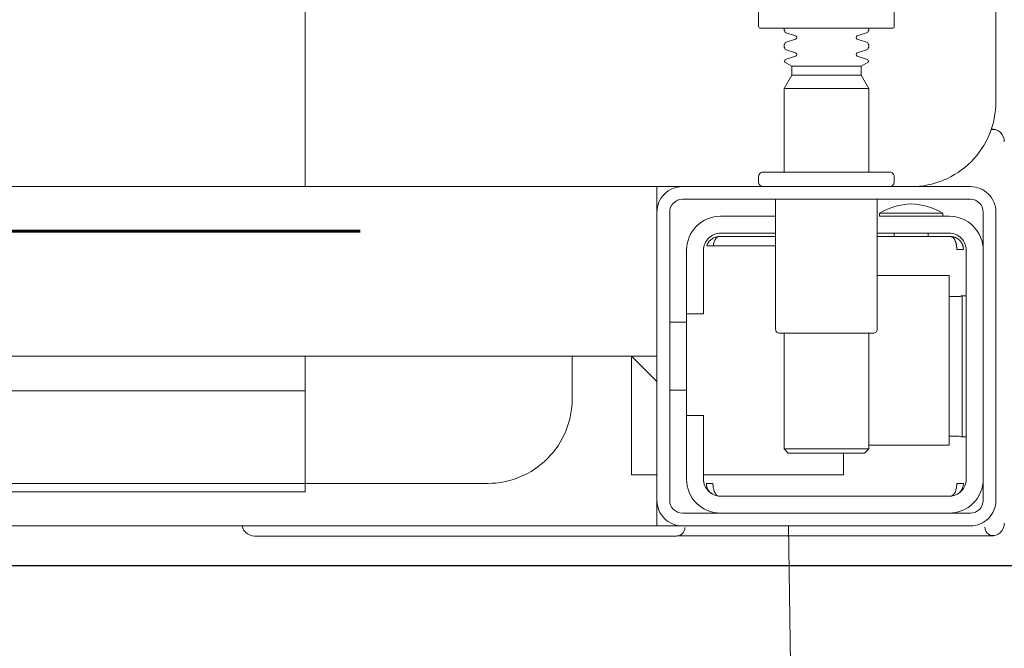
# Model space of a CAD drawing. Header units: millimetres. Extents: x 23192 to 177760, y -399809 to -79279.
# Tile 334 of 656: x 60987 to 60999, y -197754 to -197747. Entities that reach past the tile are written whole.
import ezdxf

# ---------------------------------------------------------------- set-up
doc = ezdxf.new("R2010")
doc.units = ezdxf.units.MM
doc.layers.get('0').update_dxf_attribs({"lineweight": 0})
doc.layers.add('!! 1_zabudowa GK', color=33, linetype='Continuous')
doc.layers.add('!! 2_wypos-sanitarne', color=240, linetype='Continuous', lineweight=9)
doc.layers.add('!! wymiary osi', color=250, linetype='Continuous', lineweight=9)
doc.layers.add('!!_@ wypos sanit nd', color=7, linetype='Continuous', lineweight=0, plot=False)
doc.styles.add('TXT', font='simplex.shx')
doc.dimstyles.new('DIM50', dxfattribs={"dimscale": 5, "dimtxt": 2.5, "dimasz": 1.5, "dimexe": 0, "dimexo": 0, "dimgap": 0.5, "dimtad": 1, "dimdec": 4, "dimrnd": 0.5, "dimdsep": 46, "dimtxsty": 'TXT', "dimblk1": 'TICK1', "dimblk2": 'TICK1', "dimsah": 1, "dimcen": 0, "dimse1": 1, "dimse2": 1, "dimclrd": 1, "dimclre": 7, "dimclrt": 9, "dimadec": 0, "dimazin": 0, "dimtfac": 1, "dimtdec": 4, "dimtmove": 2, "dimatfit": 3, "dimldrblk": 'TICK1', "dimfxl": 1, "dimtolj": 1, "dimarcsym": 0})

# ---------------------------------------------------------------- blocks, each defined once
blk = doc.blocks.new('A$C324a30b8')
for points in [[(-0.17797, -0.23916), (-0.17727, -0.11958), (-0.17552, 0)], [(-0.17552, 0), (0.17552, 0)]]:
    blk.add_lwpolyline(points)
blk = doc.blocks.new('A$C4ebe9e89')
for points in [[(-0.15993, 0.04968), (-0.17248, 0.04968, 0.405519), (-0.172, 0.05018), (-0.172, 0.05088, 0.414214), (-0.1725, 0.05138), (-0.1875, 0.05138, 0.414214), (-0.188, 0.05088), (-0.188, 0.05018, 0.405519), (-0.18751, 0.04968), (-0.19, 0.04968, -0.414214), (-0.2, 0.05968), (-0.2, 0.13968, -0.266001), (-0.19506, 0.1483)], [(-0.188, 0.14483), (-0.188, 0.06856, 0.414214), (-0.1878, 0.06836), (-0.17545, 0.06836), (-0.1722, 0.06836, 0.414214), (-0.172, 0.06856), (-0.172, 0.07236)], [(-0.185, 0.06836), (-0.185, 0.06812, -0.050055), (-0.18485, 0.06786), (-0.18364, 0.06745, -0.719897), (-0.18364, 0.06707), (-0.18485, 0.06666, -0.050055), (-0.185, 0.0664), (-0.185, 0.06612, -0.050055), (-0.18485, 0.06586), (-0.18364, 0.06545, -0.719897), (-0.18364, 0.06507), (-0.18485, 0.06466, -0.050055), (-0.185, 0.0644), (-0.1841, 0.06388), (-0.1841, 0.06282), (-0.185, 0.06126), (-0.185, 0.05138)], [(-0.175, 0.06836), (-0.175, 0.06812, 0.050055), (-0.17514, 0.06786), (-0.17636, 0.06745, 0.719897), (-0.17636, 0.06707), (-0.17514, 0.06666, 0.050055), (-0.175, 0.0664), (-0.175, 0.06612, 0.050055), (-0.17514, 0.06586), (-0.17636, 0.06545, 0.719897), (-0.17636, 0.06507), (-0.17514, 0.06466, 0.050055), (-0.175, 0.0644), (-0.1759, 0.06388), (-0.1759, 0.06282), (-0.175, 0.06126), (-0.175, 0.05138)], [(-0.20011, 0.05634, 0.091301), (-0.20055, 0.05604, 0.198909), (-0.20099, 0.05497)], [(-0.19944, 0.0564, 0.170835), (-0.20011, 0.05634)], [(-0.186, 0.04818), (-0.186, 0.03288, 0.414214), (-0.1855, 0.03238), (-0.1745, 0.03238, 0.414214), (-0.174, 0.03288), (-0.174, 0.04818)], [(-0.1985, 0.04218, -0.414214), (-0.1945, 0.04618), (-0.18625, 0.04618), (-0.18625, 0.04656), (-0.19375, 0.04656), (-0.19375, 0.04618)], [(-0.18625, 0.04656, 0.119096), (-0.19, 0.04764, 0.119096), (-0.19375, 0.04656)], [(-0.174, 0.04618), (-0.1675, 0.04618, -0.414214), (-0.1635, 0.04218), (-0.16353, 0.04268)], [(-0.186, 0.04418), (-0.1945, 0.04418, 0.414214), (-0.1965, 0.04218), (-0.1965, 0.01518, 0.414214), (-0.1945, 0.01318), (-0.1675, 0.01318, 0.414214), (-0.1655, 0.01518), (-0.1655, 0.02268), (-0.1635, 0.02268), (-0.1635, 0.04218)], [(-0.1635, 0.03468), (-0.1655, 0.03468), (-0.1655, 0.04218, 0.414214), (-0.1675, 0.04418), (-0.174, 0.04418)], [(-0.1945, 0.02025), (-0.19515, 0.02024), (-0.19542, 0.02024), (-0.1956, 0.02024), (-0.19567, 0.02024, 0.116465), (-0.19589, 0.02018), (-0.19601, 0.02013), (-0.19601, 0.03683), (-0.19589, 0.03678, 0.116465), (-0.19567, 0.03672), (-0.19542, 0.03672), (-0.19515, 0.03672), (-0.1945, 0.03671)], [(-0.15, 0.02968), (-0.15, 0.02468, 0.414214), (-0.14, 0.01468), (-0.11847, 0.01468), (-0.11847, 0.02968)], [(-0.1675, 0.01118, 0.414214), (-0.1635, 0.01518), (-0.1635, 0.02268)], [(-0.1985, 0.01518, 0.414214), (-0.1945, 0.01118)], [(-0.20099, 0.00998, 0.198909), (-0.20055, 0.00892, 0.091301), (-0.20011, 0.00862)], [(-0.16237, 0.00849), (-0.16249, 0.00849), (-0.16269, 0.00849), (-0.16294, 0.00849), (-0.16323, 0.00849), (-0.16357, 0.00849), (-0.16393, 0.00849), (-0.16428, 0.00849), (-0.19771, 0.00849), (-0.19841, 0.00849), (-0.19903, 0.00849), (-0.19948, 0.00849), (-0.19961, 0.00849), (-0.19973, 0.00851), (-0.19984, 0.00853), (-0.20003, 0.00859, 0.517033), (-0.1987, 0.00952)], [(-0.1633, 0.00948, 0.412536), (-0.1623, 0.00848), (-0.1125, 0.00848), (-0.11221, 0.00851), (-0.11193, 0.0086), (-0.11168, 0.00873), (-0.11145, 0.00892), (-0.11126, 0.00914), (-0.11112, 0.0094), (-0.11104, 0.00968)]]:
    blk.add_lwpolyline(points, format="xyb")
for points in [[(-0.11847, 0.04968), (-0.11847, 0.13968), (0.11153, 0.13968), (0.11153, 0.04968)], [(-0.1841, 0.06388), (-0.1759, 0.06388)], [(-0.1759, 0.06282), (-0.1841, 0.06282)], [(-0.175, 0.06126), (-0.185, 0.06126)], [(-0.20001, 0.05638), (-0.19987, 0.05642), (-0.19976, 0.05645), (-0.19962, 0.05647), (-0.19948, 0.05647)], [(-0.16, 0.04668), (-0.16, 0.04968), (0.16, 0.04968), (0.16, 0.04668)], [(-0.16, 0.03368), (-0.16, 0.04568)], [(-0.192, 0.04418), (-0.192, 0.04378)], [(-0.188, 0.04418), (-0.188, 0.04378)], [(-0.19478, 0.04378), (-0.186, 0.04378)], [(-0.16664, 0.04268), (-0.16666, 0.04284), (-0.16669, 0.04295), (-0.16672, 0.04306), (-0.16675, 0.04316), (-0.16679, 0.04326), (-0.16683, 0.04337), (-0.16689, 0.04346), (-0.16694, 0.04355), (-0.16701, 0.04363), (-0.1671, 0.0437), (-0.16718, 0.04375), (-0.16728, 0.04378), (-0.16718, 0.04377), (-0.16708, 0.04376), (-0.16696, 0.04373), (-0.16686, 0.0437), (-0.16677, 0.04367), (-0.16666, 0.04362), (-0.16657, 0.04357), (-0.16646, 0.0435), (-0.16636, 0.04342), (-0.16627, 0.04334), (-0.16618, 0.04324), (-0.1661, 0.04314), (-0.16603, 0.04303), (-0.16597, 0.04292), (-0.16592, 0.0428), (-0.16588, 0.04268), (-0.174, 0.04268)], [(-0.174, 0.04378), (-0.16722, 0.04378)], [(-0.185, 0.01918), (-0.1945, 0.01918), (-0.1945, 0.03918), (-0.186, 0.03918)], [(-0.19591, 0.03679), (-0.19602, 0.03679), (-0.19616, 0.03679), (-0.19632, 0.03679), (-0.1965, 0.03679)], [(-0.1615, 0.03368), (-0.1635, 0.03368)], [(-0.185, 0.03238), (-0.185, 0.01876), (-0.1845, 0.01826), (-0.1755, 0.01826), (-0.175, 0.01876), (-0.175, 0.03238)], [(0.16, 0.02668), (0.157, 0.02968), (0.16, 0.02968), (-0.16, 0.02968), (-0.157, 0.02968), (-0.16, 0.02668)], [(-0.157, 0.02968), (-0.157, 0.01568), (-0.16, 0.01568)], [(0.10602, 0.02968), (0.10602, 0.0256), (-0.11847, 0.0256)], [(-0.1615, 0.02568), (-0.1635, 0.02568)], [(-0.1965, 0.02017), (-0.19632, 0.02017), (-0.19616, 0.02017), (-0.19602, 0.02017), (-0.19591, 0.02017)], [(-0.175, 0.01876), (-0.185, 0.01876)], [(-0.182, 0.01826), (-0.182, 0.01568), (-0.1655, 0.01568)], [(-0.16636, 0.01353), (-0.16625, 0.01364), (-0.16618, 0.01371), (-0.16612, 0.01379), (-0.16606, 0.01388), (-0.166, 0.01398), (-0.16596, 0.01407), (-0.16592, 0.01417), (-0.16589, 0.01428), (-0.16586, 0.01438), (-0.16584, 0.01449), (-0.16583, 0.01459), (-0.16583, 0.01469), (-0.16593, 0.01468), (-0.16606, 0.01468), (-0.1663, 0.01468), (-0.1664, 0.01468), (-0.16651, 0.01468), (-0.16661, 0.01468), (-0.16661, 0.01458), (-0.16662, 0.01448), (-0.16663, 0.01438), (-0.16664, 0.01428), (-0.16665, 0.01418), (-0.16667, 0.01407), (-0.1667, 0.01397), (-0.16673, 0.01387), (-0.16676, 0.01377), (-0.1668, 0.01366), (-0.16685, 0.01356), (-0.1669, 0.01347), (-0.16697, 0.01338), (-0.16704, 0.01331), (-0.16712, 0.01325), (-0.16725, 0.01318), (-0.19475, 0.01318), (-0.19493, 0.01328), (-0.19501, 0.01336), (-0.19507, 0.01344), (-0.19513, 0.01353), (-0.19518, 0.01363), (-0.19522, 0.01372), (-0.19526, 0.01383), (-0.19529, 0.01393), (-0.19532, 0.01405), (-0.19534, 0.01415), (-0.19536, 0.01425), (-0.19537, 0.01435), (-0.19538, 0.01446), (-0.19538, 0.01458), (-0.19539, 0.01468), (-0.19617, 0.01467), (-0.19616, 0.01456), (-0.19615, 0.01446), (-0.19613, 0.01435), (-0.1961, 0.01425), (-0.19607, 0.01415), (-0.19603, 0.01405), (-0.19598, 0.01395), (-0.19592, 0.01386), (-0.19586, 0.01377), (-0.19579, 0.01369), (-0.19571, 0.01361), (-0.19563, 0.01353)], [(-0.03305, 0.00968), (-0.16, 0.00968), (-0.16, 0.01268)]]:
    blk.add_lwpolyline(points)
for points in [[(-0.2, 0.01268), (-0.2, 0.04668, -0.414214), (-0.197, 0.04968), (-0.163, 0.04968, -0.414214), (-0.16, 0.04668), (-0.16, 0.01268, -0.414214), (-0.163, 0.00968), (-0.197, 0.00968, -0.414214)], [(-0.1615, 0.04668), (-0.1615, 0.01268, -0.414214), (-0.163, 0.01118), (-0.197, 0.01118, -0.414214), (-0.1985, 0.01268), (-0.1985, 0.04668, -0.414214), (-0.197, 0.04818), (-0.163, 0.04818, -0.414214)]]:
    blk.add_lwpolyline(points, format="xyb", close=True)
for points in [[(-0.19467, 0.04378), (-0.19466, 0.04378), (-0.19466, 0.04378), (-0.19466, 0.04378), (-0.19466, 0.04378), (-0.19466, 0.04378), (-0.19466, 0.04378), (-0.19466, 0.04378), (-0.19466, 0.04378), (-0.19466, 0.04378), (-0.19466, 0.04378), (-0.19466, 0.04378), (-0.19466, 0.04378), (-0.19466, 0.04378), (-0.19466, 0.04378), (-0.19466, 0.04378), (-0.19466, 0.04378), (-0.19467, 0.04378), (-0.19467, 0.04378), (-0.19467, 0.04378), (-0.19467, 0.04378), (-0.19468, 0.04378), (-0.19468, 0.04378), (-0.19469, 0.04378), (-0.1947, 0.04378), (-0.1947, 0.04378), (-0.19471, 0.04378), (-0.19471, 0.04378), (-0.19471, 0.04378), (-0.19471, 0.04378), (-0.19472, 0.04378), (-0.19472, 0.04378), (-0.19472, 0.04377), (-0.19472, 0.04377), (-0.19473, 0.04377), (-0.19473, 0.04377), (-0.19473, 0.04377), (-0.19473, 0.04377), (-0.19473, 0.04377), (-0.19473, 0.04377), (-0.19474, 0.04377), (-0.19474, 0.04377), (-0.19474, 0.04377), (-0.19474, 0.04377), (-0.19474, 0.04377), (-0.19475, 0.04377), (-0.19475, 0.04377), (-0.19475, 0.04377), (-0.19475, 0.04377), (-0.19476, 0.04377), (-0.19476, 0.04377), (-0.19476, 0.04377), (-0.19477, 0.04376), (-0.19477, 0.04376), (-0.19477, 0.04376), (-0.19478, 0.04376), (-0.19479, 0.04376), (-0.19479, 0.04376), (-0.1948, 0.04375), (-0.19481, 0.04375), (-0.19481, 0.04375), (-0.19482, 0.04374), (-0.19483, 0.04374), (-0.19483, 0.04374), (-0.19484, 0.04373), (-0.19485, 0.04373), (-0.19485, 0.04373), (-0.19486, 0.04372), (-0.19487, 0.04372), (-0.19488, 0.04371), (-0.19488, 0.04371), (-0.19489, 0.0437), (-0.1949, 0.0437), (-0.1949, 0.04369), (-0.19491, 0.04369), (-0.19492, 0.04368), (-0.19493, 0.04368), (-0.19493, 0.04367), (-0.19494, 0.04367), (-0.19495, 0.04366), (-0.19495, 0.04366), (-0.19496, 0.04365), (-0.19497, 0.04364), (-0.19497, 0.04364), (-0.19498, 0.04363), (-0.19499, 0.04362), (-0.19499, 0.04362), (-0.195, 0.04361), (-0.19501, 0.0436), (-0.19501, 0.04359), (-0.19502, 0.04359), (-0.19503, 0.04358), (-0.19503, 0.04357), (-0.19504, 0.04356), (-0.19504, 0.04356), (-0.19505, 0.04355), (-0.19506, 0.04354), (-0.19506, 0.04353), (-0.19507, 0.04352), (-0.19508, 0.04351), (-0.19508, 0.0435), (-0.19509, 0.04349), (-0.19509, 0.04349), (-0.1951, 0.04348), (-0.19511, 0.04347), (-0.19511, 0.04346), (-0.19512, 0.04345), (-0.19512, 0.04344), (-0.19513, 0.04343), (-0.19513, 0.04342), (-0.19514, 0.04341), (-0.19515, 0.0434), (-0.19515, 0.04339), (-0.19516, 0.04338), (-0.19516, 0.04337), (-0.19517, 0.04336), (-0.19517, 0.04334), (-0.19518, 0.04333), (-0.19518, 0.04332), (-0.19519, 0.04331), (-0.19519, 0.0433), (-0.1952, 0.04329), (-0.1952, 0.04328), (-0.19521, 0.04327), (-0.19521, 0.04325), (-0.19522, 0.04324), (-0.19522, 0.04323), (-0.19523, 0.04322), (-0.19523, 0.04321), (-0.19524, 0.04319), (-0.19524, 0.04318), (-0.19525, 0.04317), (-0.19525, 0.04316), (-0.19526, 0.04313), (-0.19527, 0.04311), (-0.19527, 0.04308), (-0.19528, 0.04306), (-0.19529, 0.04303), (-0.1953, 0.043), (-0.1953, 0.04298), (-0.19531, 0.04295), (-0.19532, 0.04292), (-0.19532, 0.0429), (-0.19533, 0.04287), (-0.19533, 0.04285), (-0.19534, 0.04282), (-0.19534, 0.04279), (-0.19535, 0.04277), (-0.19535, 0.04274), (-0.19536, 0.04271), (-0.19536, 0.04269), (-0.19536, 0.04266), (-0.19537, 0.04263), (-0.19537, 0.04261), (-0.19537, 0.04258), (-0.19537, 0.04257), (-0.19537, 0.04256), (-0.19537, 0.04255), (-0.19537, 0.04255), (-0.19537, 0.04254), (-0.19538, 0.04253), (-0.19538, 0.04253), (-0.19538, 0.04252), (-0.19538, 0.04252), (-0.19538, 0.04251), (-0.19538, 0.04251), (-0.19538, 0.0425), (-0.19538, 0.04249), (-0.19538, 0.04249), (-0.19538, 0.04248), (-0.19538, 0.04248), (-0.19538, 0.04248), (-0.19538, 0.04247), (-0.19538, 0.04247), (-0.19538, 0.04246), (-0.19538, 0.04246), (-0.19538, 0.04246), (-0.19538, 0.04245), (-0.19538, 0.04245), (-0.19538, 0.04245), (-0.19538, 0.04244), (-0.19538, 0.04244), (-0.19538, 0.04244), (-0.19538, 0.04244), (-0.19538, 0.04243), (-0.19538, 0.04243), (-0.19538, 0.04243), (-0.19538, 0.04242), (-0.19538, 0.04242), (-0.19538, 0.04241), (-0.19538, 0.04241), (-0.19538, 0.0424), (-0.19538, 0.0424), (-0.19538, 0.04239), (-0.19538, 0.04239), (-0.19538, 0.04239), (-0.19538, 0.04238), (-0.19538, 0.04238), (-0.19538, 0.04237), (-0.19538, 0.04237), (-0.19538, 0.04236), (-0.19538, 0.04236), (-0.19538, 0.04235), (-0.19538, 0.04235), (-0.19538, 0.04234), (-0.19538, 0.04234), (-0.19538, 0.04234), (-0.19538, 0.04233), (-0.19538, 0.04232), (-0.19538, 0.04232), (-0.19538, 0.04231), (-0.19538, 0.04231), (-0.19538, 0.04231), (-0.19538, 0.0423), (-0.19538, 0.0423), (-0.19538, 0.04229), (-0.19538, 0.04229), (-0.19538, 0.04229), (-0.19538, 0.04229), (-0.19538, 0.04228), (-0.19538, 0.04228), (-0.19538, 0.04228), (-0.19538, 0.04228), (-0.19539, 0.04228), (-0.19539, 0.04228), (-0.19539, 0.04228), (-0.19539, 0.04227), (-0.19539, 0.04227), (-0.1954, 0.04227), (-0.1954, 0.04227), (-0.1954, 0.04227), (-0.1954, 0.04227), (-0.19541, 0.04227), (-0.19541, 0.04227), (-0.19542, 0.04227), (-0.19542, 0.04227), (-0.19543, 0.04228), (-0.19544, 0.04228), (-0.19545, 0.04228), (-0.19545, 0.04228), (-0.19546, 0.04228), (-0.19546, 0.04228), (-0.19546, 0.04228), (-0.19547, 0.04228), (-0.19548, 0.04228), (-0.19549, 0.04228), (-0.19549, 0.04228), (-0.1955, 0.04228), (-0.19551, 0.04228), (-0.19552, 0.04228), (-0.19553, 0.04228), (-0.19554, 0.04228), (-0.19555, 0.04228), (-0.19556, 0.04228), (-0.19557, 0.04228), (-0.19558, 0.04228), (-0.19559, 0.04228), (-0.19561, 0.04228), (-0.19563, 0.04228), (-0.19565, 0.04228), (-0.19568, 0.04228), (-0.1957, 0.04228), (-0.19574, 0.04228), (-0.19576, 0.04228), (-0.19578, 0.04228), (-0.19595, 0.04228), (-0.19596, 0.04228), (-0.19598, 0.04228), (-0.19599, 0.04228), (-0.196, 0.04228), (-0.19602, 0.04228), (-0.19603, 0.04228), (-0.19604, 0.04228), (-0.19605, 0.04228), (-0.19606, 0.04228), (-0.19607, 0.04228), (-0.19608, 0.04228), (-0.19609, 0.04228), (-0.1961, 0.04228), (-0.19611, 0.04228), (-0.19612, 0.04228), (-0.19613, 0.04229), (-0.19613, 0.04229), (-0.19614, 0.04229), (-0.19614, 0.04229), (-0.19615, 0.04229), (-0.19615, 0.04229), (-0.19615, 0.04229), (-0.19615, 0.04229), (-0.19616, 0.04229), (-0.19616, 0.04229), (-0.19616, 0.04228), (-0.19616, 0.04228), (-0.19616, 0.04228), (-0.19616, 0.04228), (-0.19616, 0.04228), (-0.19616, 0.04228), (-0.19616, 0.04227), (-0.19616, 0.04227), (-0.19616, 0.04227), (-0.19617, 0.04227), (-0.19617, 0.04227), (-0.19617, 0.04227), (-0.19617, 0.04227), (-0.19617, 0.04227), (-0.19617, 0.04227), (-0.19617, 0.04227), (-0.19617, 0.04228), (-0.19617, 0.04228), (-0.19617, 0.04228), (-0.19617, 0.04229), (-0.19617, 0.04229), (-0.19617, 0.04229), (-0.19617, 0.0423), (-0.19617, 0.04231), (-0.19617, 0.04232), (-0.19617, 0.04233), (-0.19617, 0.04234), (-0.19616, 0.04234), (-0.19616, 0.04234), (-0.19616, 0.04235), (-0.19616, 0.04235), (-0.19616, 0.04236), (-0.19616, 0.04236), (-0.19616, 0.04237), (-0.19616, 0.04238), (-0.19616, 0.04239), (-0.19616, 0.04239), (-0.19616, 0.0424), (-0.19616, 0.0424), (-0.19616, 0.04241), (-0.19616, 0.04241), (-0.19616, 0.04241), (-0.19616, 0.04242), (-0.19616, 0.04242), (-0.19616, 0.04243), (-0.19616, 0.04243), (-0.19616, 0.04244), (-0.19616, 0.04244), (-0.19616, 0.04245), (-0.19616, 0.04245), (-0.19616, 0.04246), (-0.19616, 0.04246), (-0.19615, 0.04246), (-0.19615, 0.04246), (-0.19615, 0.04247), (-0.19615, 0.04247), (-0.19615, 0.04248), (-0.19615, 0.04248), (-0.19615, 0.04248), (-0.19615, 0.04249), (-0.19615, 0.04249), (-0.19615, 0.0425), (-0.19615, 0.04251), (-0.19615, 0.04251), (-0.19615, 0.04252), (-0.19615, 0.04252), (-0.19614, 0.04253), (-0.19614, 0.04254), (-0.19614, 0.04254), (-0.19614, 0.04255), (-0.19614, 0.04256), (-0.19614, 0.04256), (-0.19614, 0.04257), (-0.19614, 0.04258), (-0.19613, 0.04259), (-0.19613, 0.0426), (-0.19613, 0.0426), (-0.19613, 0.04261), (-0.19612, 0.04263), (-0.19612, 0.04264), (-0.19612, 0.04266), (-0.19611, 0.04268), (-0.19611, 0.04269), (-0.1961, 0.04271), (-0.1961, 0.04273), (-0.19609, 0.04274), (-0.19609, 0.04276), (-0.19608, 0.04277), (-0.19608, 0.04279), (-0.19607, 0.04281), (-0.19606, 0.04282), (-0.19606, 0.04284), (-0.19605, 0.04285), (-0.19605, 0.04287), (-0.19604, 0.04288), (-0.19603, 0.0429), (-0.19602, 0.04291), (-0.19602, 0.04293), (-0.19601, 0.04295), (-0.196, 0.04296), (-0.19599, 0.04298), (-0.19599, 0.04299), (-0.19598, 0.043), (-0.19597, 0.04302), (-0.19596, 0.04303), (-0.19595, 0.04305), (-0.19595, 0.04306), (-0.19594, 0.04308), (-0.19593, 0.04309), (-0.19592, 0.04311), (-0.19591, 0.04312), (-0.1959, 0.04313), (-0.19589, 0.04315), (-0.19588, 0.04316), (-0.19587, 0.04317), (-0.19586, 0.04319), (-0.19585, 0.0432), (-0.19584, 0.04321), (-0.19583, 0.04323), (-0.19582, 0.04324), (-0.19581, 0.04325), (-0.1958, 0.04327), (-0.19578, 0.04328), (-0.19577, 0.04329), (-0.19576, 0.0433), (-0.19575, 0.04332), (-0.19574, 0.04333), (-0.19573, 0.04334), (-0.19571, 0.04335), (-0.1957, 0.04336), (-0.19569, 0.04338), (-0.19568, 0.04339), (-0.19567, 0.0434), (-0.19565, 0.04341), (-0.19564, 0.04342), (-0.19563, 0.04343), (-0.19561, 0.04344), (-0.1956, 0.04345), (-0.19559, 0.04346), (-0.19557, 0.04347), (-0.19556, 0.04348), (-0.19555, 0.04349), (-0.19553, 0.0435), (-0.19552, 0.04351), (-0.19551, 0.04352), (-0.19549, 0.04353), (-0.19548, 0.04354), (-0.19546, 0.04355), (-0.19545, 0.04356), (-0.19543, 0.04357), (-0.19542, 0.04358), (-0.19541, 0.04358), (-0.19539, 0.04359), (-0.19538, 0.0436), (-0.19536, 0.04361), (-0.19535, 0.04362), (-0.19533, 0.04362), (-0.19532, 0.04363), (-0.1953, 0.04364), (-0.19529, 0.04365), (-0.19527, 0.04365), (-0.19525, 0.04366), (-0.19524, 0.04367), (-0.19522, 0.04367), (-0.19521, 0.04368), (-0.19519, 0.04368), (-0.19518, 0.04369), (-0.19516, 0.0437), (-0.19514, 0.0437), (-0.19513, 0.04371), (-0.19511, 0.04371), (-0.1951, 0.04372), (-0.19508, 0.04372), (-0.19506, 0.04373), (-0.19505, 0.04373), (-0.19503, 0.04373), (-0.19501, 0.04374), (-0.195, 0.04374), (-0.19498, 0.04375), (-0.19496, 0.04375), (-0.19495, 0.04375), (-0.19493, 0.04376), (-0.19491, 0.04376), (-0.19491, 0.04376), (-0.1949, 0.04376), (-0.19489, 0.04376), (-0.19488, 0.04376), (-0.19487, 0.04377), (-0.19486, 0.04377), (-0.19485, 0.04377), (-0.19483, 0.04377), (-0.19482, 0.04377), (-0.19481, 0.04377), (-0.1948, 0.04377), (-0.19479, 0.04377), (-0.19479, 0.04377), (-0.19478, 0.04377), (-0.19478, 0.04378), (-0.19477, 0.04378), (-0.19476, 0.04378), (-0.19475, 0.04378), (-0.19475, 0.04378), (-0.19474, 0.04378), (-0.19474, 0.04378), (-0.19473, 0.04378), (-0.19473, 0.04378), (-0.19471, 0.04378), (-0.1947, 0.04378), (-0.1947, 0.04378), (-0.19469, 0.04378), (-0.19469, 0.04378), (-0.19469, 0.04378), (-0.19469, 0.04378), (-0.19469, 0.04378), (-0.19468, 0.04378), (-0.19468, 0.04378), (-0.19468, 0.04378), (-0.19467, 0.04378), (-0.19467, 0.04378), (-0.19467, 0.04378), (-0.19467, 0.04378)], [(-0.11847, 0.01368), (0.11153, 0.01368), (0.11153, 0.01468), (-0.11847, 0.01468)]]:
    blk.add_lwpolyline(points, close=True)
blk = doc.blocks.new('TICK1')
at = {"color": 0}
for p, q in [((0, -1.4), (0, 1.4)), ((0, 0), (-1, 0))]:
    blk.add_line(p, q, dxfattribs=at)
at = {"color": 2}
blk.add_line((-1, -1), (1, 1), dxfattribs=at)
blk = doc.blocks.new('*D2858')
at = {"layer": '!! wymiary osi', "color": 1, "lineweight": -2, "transparency": 16777216}
for p, q in [((60962.202, -197715.128), (60962.202, -197707.628)), ((60962.202, -197722.628), (60962.202, -197734.628)), ((60962.202, -197742.128), (60962.202, -197749.628))]:
    blk.add_line(p, q, dxfattribs=at)
at = {"layer": 'DEFPOINTS', "color": 0, "transparency": 16777216}
for p in [(60923.668, -197722.628), (60923.668, -197734.628), (60962.202, -197734.628)]:
    blk.add_point(p, dxfattribs=at)
at = {"layer": '!! wymiary osi', "color": 1, "lineweight": -2, "transparency": 16777216, "xscale": 7.5, "yscale": 7.5, "zscale": 7.5}
for p, rotation in [((60962.202, -197722.628), 270), ((60962.202, -197734.628), 90)]:
    blk.add_blockref('TICK1', p, dxfattribs=dict(at, rotation=rotation))
at = {"layer": '!! wymiary osi', "color": 9, "transparency": 16777216, "insert": (60984.702, -197744.61), "char_height": 12.5, "attachment_point": 5, "rotation": 90, "style": 'TXT'}
blk.add_mtext('\\A1;12', dxfattribs=at)

msp = doc.modelspace()

# ---------------------------------------------------------------- linework, layer by layer
at = {"layer": '!! 1_zabudowa GK'}
msp.add_lwpolyline([(61135.43682, -197753.37813), (60824.56735, -197753.37813)], dxfattribs=at)

# ---------------------------------------------------------------- block references
at = {"layer": '!! 2_wypos-sanitarne', "xscale": -100, "yscale": 100, "zscale": 100}
msp.add_blockref('A$C324a30b8', (60978.45602, -197752.90718), dxfattribs=at)
at = {"layer": '!!_@ wypos sanit nd', "xscale": -100, "yscale": 100, "zscale": 100}
msp.add_blockref('A$C4ebe9e89', (60978.45602, -197753.87518), dxfattribs=at)

# ---------------------------------------------------------------- dimensions: what is measured, and where the dimension line sits
at = {"layer": '!! wymiary osi'}
dim = msp.add_linear_dim(base=(60962.20158, -197734.62813), p1=(60923.66831, -197722.62813), p2=(60923.66831, -197734.62813), angle=90, dimstyle='DIM50', dxfattribs=at)
dim.commit()
dim.dimension.update_dxf_attribs({"geometry": '*D2858', "text_midpoint": (60984.70158, -197744.60956), "dimtype": 160})

doc.saveas('drawing.dxf')
